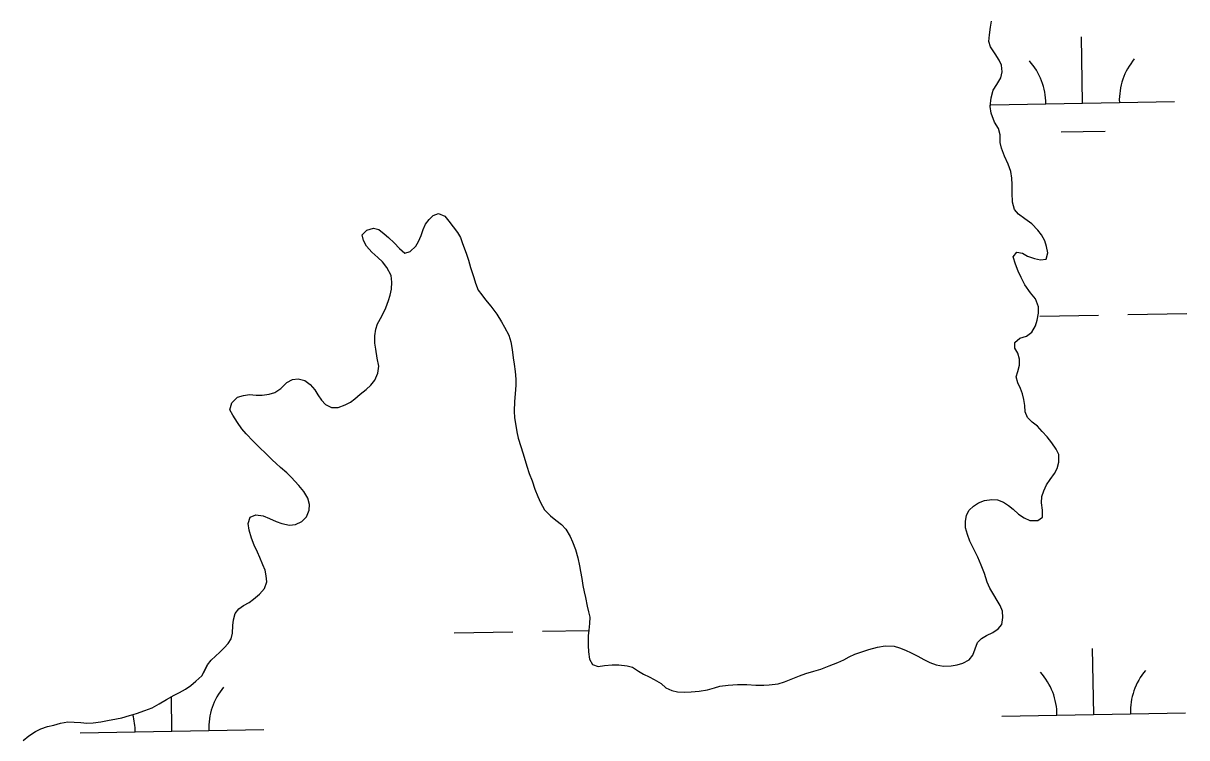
# Model space of a CAD drawing. Extents: x 3925854 to 3964121, y 224593 to 250589.
# Drawn here: x 3959770 to 3960403, y 243239 to 243627 of the extents above; entities that cross this region are included whole.
import ezdxf

# ---------------------------------------------------------------- set-up
doc = ezdxf.new("R2010")
doc.units = 0
doc.layers.add('V-TOPO-SHOR', color=7, linetype='Continuous')
doc.layers.add('V-WETL-SWMP', color=7, linetype='Continuous')

msp = doc.modelspace()

# ---------------------------------------------------------------- linework, layer by layer
at = {"layer": 'V-TOPO-SHOR'}
for points in [[(3960298.977, 243610.866), (3960296.39, 243614.569), (3960295.544, 243617.557), (3960295.8, 243621.246), (3960296.403, 243625.399), (3960296.892, 243628.657)], [(3960287.365, 243341.399), (3960285.27, 243345.767), (3960283.922, 243349.312), (3960282.824, 243352.941), (3960282.884, 243356.497), (3960283.359, 243359.806), (3960284.909, 243362.544), (3960287.127, 243364.707), (3960289.927, 243366.628), (3960293.142, 243367.806), (3960297.105, 243368.328), (3960300.167, 243368.182), (3960303.48, 243366.882), (3960306.303, 243365.166), (3960308.713, 243363.116), (3960311.705, 243360.488), (3960314.779, 243358.36), (3960317.929, 243356.976), (3960322.146, 243356.921), (3960324.778, 243358.758), (3960324.751, 243362.643), (3960324.231, 243366.524), (3960324.372, 243370.079), (3960325.427, 243373.063), (3960326.977, 243376.297), (3960328.857, 243379.285), (3960331.233, 243382.607), (3960332.703, 243385.261), (3960333.672, 243388.656), (3960333.564, 243392.789), (3960332.22, 243395.839), (3960329.801, 243399.212), (3960327.217, 243402.501), (3960324.552, 243405.458), (3960321.972, 243408.252), (3960319.064, 243410.466), (3960316.649, 243413.011), (3960315.308, 243416.061), (3960315.037, 243419.448), (3960314.601, 243422.751), (3960313.837, 243425.805), (3960312.744, 243428.775), (3960311.318, 243431.906), (3960310.468, 243435.205), (3960311.277, 243438.105), (3960312.164, 243441.417), (3960312.225, 243444.724), (3960311.376, 243448.026), (3960309.622, 243450.741), (3960309.768, 243453.883), (3960312.479, 243456.134), (3960315.945, 243457.314), (3960318.906, 243459.398), (3960320.868, 243462.884), (3960321.921, 243466.032), (3960322.642, 243469.673), (3960322.617, 243473.145), (3960321.017, 243477.599), (3960318.185, 243480.886), (3960315.181, 243485.246), (3960313.172, 243489.119), (3960311.496, 243492.58), (3960310.067, 243496.373), (3960308.715, 243500.498), (3960310.683, 243502.99), (3960313.911, 243502.433), (3960316.649, 243500.715), (3960320.46, 243499.582), (3960323.606, 243498.693), (3960326.828, 243499.128), (3960327.633, 243502.523), (3960326.949, 243505.99), (3960326.101, 243509.126), (3960324.259, 243512.419), (3960322.259, 243514.969), (3960318.849, 243518.336), (3960315.193, 243521.039), (3960311.705, 243523.579), (3960309.538, 243526.126), (3960308.355, 243530.087), (3960308.156, 243535.211), (3960308.291, 243539.676), (3960308.103, 243543.227), (3960307.501, 243546.86), (3960305.985, 243550.903), (3960303.974, 243555.103), (3960302.375, 243559.476), (3960301.693, 243562.693), (3960301.666, 243566.826), (3960300.816, 243570.293), (3960298.643, 243573.669), (3960296.71, 243578.614), (3960296.274, 243582.25), (3960296.82, 243586.88), (3960297.951, 243591.021), (3960299.833, 243594.093), (3960302.039, 243597.827), (3960302.762, 243601.054), (3960302.407, 243604.608), (3960301.15, 243607.409), (3960298.977, 243610.866)], [(3959903.758, 243425.662), (3959906.812, 243426.591), (3959910.021, 243428.844), (3959913.388, 243432.008), (3959916.353, 243433.682), (3959919.493, 243433.95), (3959923.052, 243433.145), (3959925.958, 243431.015), (3959928.625, 243427.976), (3959930.212, 243425.422), (3959932.215, 243422.461), (3959934.382, 243419.995), (3959937.616, 243418.447), (3959941.253, 243418.469), (3959945.128, 243419.819), (3959948.011, 243421.408), (3959950.395, 243423.243), (3959953.272, 243425.658), (3959956.48, 243428.158), (3959959.025, 243430.657), (3959961.239, 243433.315), (3959962.951, 243437.046), (3959963.34, 243440.852), (3959962.566, 243445.226), (3959961.708, 243450.18), (3959961.274, 243453.486), (3959961.163, 243457.453), (3959961.718, 243461.01), (3959962.773, 243463.992), (3959965.063, 243468.057), (3959967.18, 243472.7), (3959968.643, 243476.595), (3959969.616, 243479.495), (3959970.254, 243482.807), (3959970.56, 243486.61), (3959970.121, 243490.327), (3959967.862, 243494.694), (3959965.362, 243497.653), (3959962.949, 243500.035), (3959959.623, 243502.988), (3959956.625, 243506.191), (3959955.036, 243509.241), (3959954.436, 243512.376), (3959956.899, 243514.954), (3959960.447, 243516.052), (3959963.345, 243515.245), (3959966.337, 243512.952), (3959968.663, 243510.983), (3959971.823, 243508.028), (3959974.656, 243504.905), (3959977.648, 243502.445), (3959980.533, 243503.373), (3959983.493, 243506.121), (3959985.045, 243508.694), (3959986.428, 243512.091), (3959987.482, 243515.239), (3959988.785, 243518.223), (3959990.753, 243520.718), (3959992.971, 243522.88), (3959995.938, 243524.058), (3959999.336, 243522.51), (3960001.505, 243519.88), (3960003.84, 243516.753), (3960006.256, 243513.711), (3960007.843, 243510.994), (3960009.023, 243507.694), (3960010.958, 243502.417), (3960012.224, 243498.54), (3960013.408, 243494.581), (3960015.097, 243489.219), (3960016.025, 243486.166), (3960017.541, 243482.209), (3960019.542, 243479.659), (3960021.543, 243476.946), (3960024.459, 243473.493), (3960027.627, 243469.298), (3960030.136, 243465.098), (3960031.889, 243462.134), (3960034.15, 243457.768), (3960035.25, 243454.221), (3960035.938, 243450.01), (3960036.546, 243445.386), (3960037.064, 243442.083), (3960037.589, 243437.952), (3960037.945, 243433.905), (3960037.968, 243430.597), (3960037.585, 243425.967), (3960037.2, 243421.666), (3960037.068, 243416.374), (3960037.259, 243412.739), (3960037.775, 243409.683), (3960038.549, 243405.143), (3960039.315, 243401.675), (3960040.669, 243397.137), (3960041.765, 243393.756), (3960043.032, 243389.549), (3960043.962, 243386.498), (3960045.312, 243382.455), (3960046.825, 243378.496), (3960048.427, 243373.962), (3960049.94, 243370.003)], [(3959769.852, 243237.303), (3959772.893, 243239.888), (3959776.516, 243242.224), (3959779.481, 243243.568), (3959783.11, 243244.831), (3959786.578, 243245.679), (3959790.125, 243246.695), (3959794.169, 243247.383), (3959797.643, 243247.324), (3959801.28, 243247.017), (3959804.508, 243246.707), (3959807.895, 243246.896), (3959812.108, 243247.42), (3959815.657, 243248.104), (3959820.527, 243249.046), (3959823.583, 243249.644), (3959827.708, 243250.828), (3959831.421, 243251.928), (3959836.121, 243253.529), (3959840.077, 243255.127), (3959843.784, 243257.3), (3959847.901, 243259.641), (3959851.937, 243261.899), (3959854.903, 243263.407), (3959858.196, 243265.248), (3959860.996, 243267.167), (3959863.871, 243269.584), (3959866.994, 243272.498), (3959868.79, 243275.734), (3959870.095, 243278.47), (3959872.229, 243280.962), (3959874.445, 243283.211), (3959876.911, 243285.376), (3959879.293, 243287.704), (3959881.427, 243290.035), (3959882.981, 243292.607), (3959883.704, 243295.587), (3959884.007, 243299.806), (3959884.316, 243302.948), (3959885.285, 243306.425), (3959887.253, 243308.836), (3959889.805, 243310.673), (3959892.768, 243312.344), (3959895.236, 243314.263), (3959898.441, 243316.927), (3959901.151, 243319.921), (3959902.449, 243323.567), (3959902.179, 243326.954), (3959901.497, 243329.926), (3959900.237, 243332.893), (3959898.558, 243336.766), (3959897.301, 243339.652), (3959895.621, 243343.609), (3959894.11, 243347.32), (3959892.84, 243351.692), (3959892.238, 243355.323), (3959893.373, 243358.721), (3959896.504, 243360.064), (3959900.475, 243359.593), (3959903.957, 243358.047), (3959907.522, 243356.417), (3959910.588, 243355.362), (3959914.727, 243354.481), (3959918.03, 243354.752), (3959921.576, 243356.427), (3959924.037, 243359.005), (3959925.502, 243362.571), (3959925.729, 243365.713), (3959924.713, 243369.178), (3959922.624, 243372.719), (3959919.958, 243375.926), (3959915.628, 243380.608), (3959913.382, 243382.826), (3959909.808, 243385.859), (3959907.563, 243387.911), (3959905.317, 243389.963), (3959902.238, 243393), (3959898.163, 243397.024), (3959895.001, 243400.146), (3959891.171, 243404.17), (3959888.838, 243406.882), (3959886.42, 243410.339), (3959883.913, 243414.289), (3959882.24, 243417.255), (3959883.372, 243420.898), (3959886.493, 243423.978), (3959889.795, 243424.908), (3959893.014, 243425.426), (3959896.572, 243425.119), (3959899.961, 243425.223), (3959903.758, 243425.662)], [(3960049.94, 243370.003), (3960051.366, 243366.79), (3960053.706, 243362.837), (3960056.871, 243359.468), (3960059.863, 243357.093), (3960062.937, 243354.715), (3960065.183, 243352.333), (3960067.606, 243348.298), (3960068.784, 243345.413), (3960070.465, 243341.126), (3960071.735, 243336.588), (3960072.755, 243332.295), (3960073.271, 243329.242), (3960073.875, 243325.443), (3960074.561, 243321.646), (3960075.245, 243318.095), (3960075.927, 243315.123), (3960076.867, 243310.419), (3960077.547, 243307.363), (3960078.311, 243304.312), (3960078.17, 243300.92), (3960077.781, 243297.365), (3960077.469, 243294.137), (3960077.422, 243288.929), (3960077.611, 243285.46), (3960078.133, 243281.579), (3960079.72, 243278.695), (3960082.872, 243277.477), (3960086.337, 243278.161), (3960090.552, 243278.519), (3960094.105, 243278.378), (3960098.656, 243277.993), (3960101.554, 243277.104), (3960104.874, 243275.06), (3960107.448, 243273.424), (3960110.682, 243271.955), (3960113.336, 243270.487), (3960117.153, 243268.279), (3960119.732, 243265.899), (3960122.964, 243264.433), (3960126.109, 243263.792), (3960129.749, 243263.569), (3960133.384, 243263.757), (3960137.846, 243264.034), (3960142.387, 243264.808), (3960146.182, 243265.907), (3960149.069, 243266.835), (3960153.694, 243267.445), (3960158.652, 243267.726), (3960163.776, 243267.677), (3960168.657, 243267.38), (3960172.955, 243267.325), (3960176.013, 243267.511), (3960180.801, 243268.203), (3960184.266, 243269.217), (3960187.895, 243270.646), (3960192.43, 243272.496), (3960195.811, 243273.675), (3960200.181, 243275.025), (3960203.978, 243276.043), (3960208.595, 243277.892), (3960213.377, 243279.66), (3960216.59, 243281.251), (3960219.555, 243282.758), (3960222.523, 243284.184), (3960226.975, 243285.701), (3960230.193, 243286.879), (3960234.895, 243288.069), (3960239.024, 243288.839), (3960243.902, 243288.542), (3960246.884, 243287.735), (3960250.118, 243286.351), (3960253.268, 243284.964), (3960256.915, 243283.254), (3960260.069, 243281.29), (3960263.387, 243279.66), (3960266.784, 243278.523), (3960270.839, 243277.806), (3960274.97, 243277.917), (3960278.274, 243278.435), (3960281.409, 243279.283), (3960284.868, 243281.206), (3960286.834, 243283.78), (3960288.053, 243287.18), (3960289.353, 243290.576), (3960291.571, 243292.74), (3960294.287, 243294.33), (3960297.664, 243296.087), (3960300.63, 243298.008), (3960302.68, 243300.418), (3960303.233, 243304.142), (3960302.88, 243307.611), (3960301.619, 243310.744), (3960300.114, 243313.462), (3960298.193, 243316.507), (3960296.02, 243320.13), (3960294.674, 243323.509), (3960293.157, 243328.048), (3960291.389, 243332.748), (3960289.46, 243337.032), (3960287.365, 243341.399)]]:
    msp.add_lwpolyline(points, dxfattribs=at)
at = {"layer": 'V-WETL-SWMP'}
for p, q in [((3960346.586, 243584.043), (3960345.932, 243620.038)), ((3960296.594, 243583.134), (3960396.578, 243584.952)), ((3960334.869, 243568.397), (3960358.865, 243568.833)), ((3960323.281, 243468.169), (3960355.276, 243468.75)), ((3960371.273, 243469.041), (3960403.268, 243469.623)), ((3960004.453, 243295.843), (3960036.448, 243296.425)), ((3960052.445, 243296.715), (3960077.762, 243297.176)), ((3960352.634, 243251.423), (3960351.98, 243287.418)), ((3959850.809, 243242.299), (3959850.468, 243261.078)), ((3960302.642, 243250.514), (3960402.626, 243252.332)), ((3959800.817, 243241.39), (3959900.801, 243243.208))]:
    msp.add_line(p, q, dxfattribs=at)
for points in [[(3960298.977, 243610.867), (3960296.391, 243614.57), (3960295.544, 243617.557), (3960295.801, 243621.245), (3960296.402, 243625.398), (3960296.893, 243628.658)], [(3960287.365, 243341.399), (3960285.269, 243345.767), (3960283.923, 243349.312), (3960282.825, 243352.942), (3960282.884, 243356.497), (3960283.358, 243359.806), (3960284.91, 243362.544), (3960287.128, 243364.708), (3960289.926, 243366.628), (3960293.142, 243367.806), (3960297.106, 243368.328), (3960300.166, 243368.183), (3960303.481, 243366.883), (3960306.302, 243365.165), (3960308.713, 243363.115), (3960311.706, 243360.489), (3960314.779, 243358.36), (3960317.929, 243356.976), (3960322.145, 243356.921), (3960324.778, 243358.757), (3960324.752, 243362.642), (3960324.231, 243366.524), (3960324.373, 243370.079), (3960325.427, 243373.062), (3960326.977, 243376.296), (3960328.858, 243379.284), (3960331.233, 243382.606), (3960332.704, 243385.261), (3960333.673, 243388.656), (3960333.563, 243392.789), (3960332.221, 243395.838), (3960329.801, 243399.211), (3960327.217, 243402.501), (3960324.552, 243405.459), (3960321.972, 243408.252), (3960319.064, 243410.465), (3960316.65, 243413.011), (3960315.307, 243416.061), (3960315.037, 243419.448), (3960314.602, 243422.752), (3960313.838, 243425.805), (3960312.743, 243428.774), (3960311.318, 243431.906), (3960310.469, 243435.206), (3960311.277, 243438.105), (3960312.164, 243441.417), (3960312.225, 243444.724), (3960311.376, 243448.025), (3960309.623, 243450.741), (3960309.767, 243453.883), (3960312.48, 243456.133), (3960315.944, 243457.313), (3960318.906, 243459.399), (3960320.867, 243462.884), (3960321.921, 243466.032), (3960322.641, 243469.674), (3960322.618, 243473.145), (3960321.018, 243477.598), (3960318.186, 243480.886), (3960315.181, 243485.247), (3960313.172, 243489.119), (3960311.496, 243492.58), (3960310.066, 243496.373), (3960308.716, 243500.497), (3960310.683, 243502.99), (3960313.911, 243502.432), (3960316.65, 243500.714), (3960320.46, 243499.582), (3960323.607, 243498.694), (3960326.827, 243499.128), (3960327.632, 243502.523), (3960326.948, 243505.99), (3960326.1, 243509.126), (3960324.26, 243512.42), (3960322.259, 243514.969), (3960318.848, 243518.336), (3960315.193, 243521.039), (3960311.705, 243523.579), (3960309.539, 243526.127), (3960308.355, 243530.087), (3960308.156, 243535.211), (3960308.292, 243539.675), (3960308.103, 243543.228), (3960307.501, 243546.861), (3960305.986, 243550.902), (3960303.974, 243555.104), (3960302.375, 243559.475), (3960301.693, 243562.694), (3960301.665, 243566.827), (3960300.816, 243570.293), (3960298.644, 243573.668), (3960296.71, 243578.615), (3960296.273, 243582.249), (3960296.821, 243586.881), (3960297.951, 243591.022), (3960299.832, 243594.093), (3960302.039, 243597.827), (3960302.762, 243601.055), (3960302.408, 243604.608), (3960301.149, 243607.41), (3960298.977, 243610.867)], [(3959913.388, 243432.008), (3959916.353, 243433.681), (3959919.493, 243433.949), (3959923.052, 243433.146), (3959925.959, 243431.016), (3959928.625, 243427.975), (3959930.212, 243425.423), (3959932.215, 243422.461), (3959934.381, 243419.995), (3959937.615, 243418.446), (3959941.252, 243418.47), (3959945.128, 243419.818), (3959948.011, 243421.408), (3959950.396, 243423.242), (3959953.273, 243425.658), (3959956.48, 243428.159), (3959959.026, 243430.656), (3959961.24, 243433.315), (3959962.952, 243437.046), (3959963.34, 243440.851), (3959962.567, 243445.227), (3959961.708, 243450.181), (3959961.273, 243453.485), (3959961.164, 243457.452), (3959961.719, 243461.01), (3959962.774, 243463.993), (3959965.062, 243468.058), (3959967.18, 243472.701), (3959968.642, 243476.596), (3959969.615, 243479.495), (3959970.254, 243482.806), (3959970.56, 243486.61), (3959970.122, 243490.327), (3959967.862, 243494.693), (3959965.362, 243497.653), (3959962.949, 243500.034), (3959959.623, 243502.988), (3959956.626, 243506.192), (3959955.036, 243509.24), (3959954.436, 243512.377), (3959956.899, 243514.955), (3959960.446, 243516.053), (3959963.345, 243515.246), (3959966.336, 243512.951), (3959968.663, 243510.983), (3959971.824, 243508.028), (3959974.655, 243504.905), (3959977.647, 243502.445), (3959980.534, 243503.374), (3959983.492, 243506.121), (3959985.045, 243508.694), (3959986.428, 243512.092), (3959987.482, 243515.24), (3959988.785, 243518.224), (3959990.752, 243520.717), (3959992.97, 243522.881), (3959995.938, 243524.058), (3959999.337, 243522.51), (3960001.504, 243519.879), (3960003.839, 243516.753), (3960006.256, 243513.711), (3960007.844, 243510.993), (3960009.023, 243507.695), (3960010.959, 243502.417), (3960012.225, 243498.54), (3960013.408, 243494.581), (3960015.097, 243489.219), (3960016.026, 243486.166), (3960017.54, 243482.209), (3960019.541, 243479.659), (3960021.543, 243476.945), (3960024.459, 243473.492), (3960027.627, 243469.298), (3960030.135, 243465.098), (3960031.89, 243462.134), (3960034.151, 243457.768), (3960035.249, 243454.221), (3960035.938, 243450.01), (3960036.547, 243445.385), (3960037.065, 243442.082), (3960037.588, 243437.952), (3960037.946, 243433.904), (3960037.967, 243430.598), (3960037.585, 243425.966), (3960037.2, 243421.665), (3960037.069, 243416.374), (3960037.259, 243412.739), (3960037.775, 243409.683), (3960038.549, 243405.142), (3960039.315, 243401.676), (3960040.668, 243397.138), (3960041.765, 243393.756), (3960043.033, 243389.549), (3960043.962, 243386.497), (3960045.311, 243382.455), (3960046.825, 243378.497), (3960048.426, 243373.962), (3960049.94, 243370.004), (3960051.366, 243366.79), (3960053.707, 243362.837), (3960056.87, 243359.469)], [(3959769.852, 243237.304), (3959772.893, 243239.887), (3959776.515, 243242.225), (3959779.482, 243243.567), (3959783.11, 243244.831), (3959786.577, 243245.68), (3959790.124, 243246.696), (3959794.17, 243247.384), (3959797.642, 243247.324), (3959801.281, 243247.017), (3959804.507, 243246.708), (3959807.895, 243246.896), (3959812.107, 243247.42), (3959815.657, 243248.104), (3959820.528, 243249.046), (3959823.582, 243249.644), (3959827.708, 243250.829), (3959831.42, 243251.928), (3959836.121, 243253.53), (3959840.078, 243255.126), (3959843.784, 243257.3), (3959847.901, 243259.641), (3959851.937, 243261.9), (3959854.903, 243263.407), (3959858.197, 243265.248), (3959860.995, 243267.167), (3959863.872, 243269.583), (3959866.994, 243272.497), (3959868.791, 243275.733), (3959870.095, 243278.469), (3959872.228, 243280.963), (3959874.445, 243283.21), (3959876.911, 243285.375), (3959879.293, 243287.705), (3959881.426, 243290.034), (3959882.98, 243292.607), (3959883.704, 243295.587), (3959884.007, 243299.805), (3959884.317, 243302.948), (3959885.286, 243306.426), (3959887.254, 243308.836), (3959889.804, 243310.672), (3959892.769, 243312.344), (3959895.236, 243314.262), (3959898.442, 243316.928), (3959901.15, 243319.922), (3959902.449, 243323.567), (3959902.179, 243326.955), (3959901.498, 243329.926), (3959900.238, 243332.894), (3959898.559, 243336.767), (3959897.3, 243339.652), (3959895.621, 243343.609), (3959894.109, 243347.319), (3959892.84, 243351.691), (3959892.237, 243355.324), (3959893.372, 243358.721), (3959896.504, 243360.064), (3959900.475, 243359.594), (3959903.957, 243358.047), (3959907.522, 243356.417), (3959910.588, 243355.363), (3959914.727, 243354.481), (3959918.031, 243354.751), (3959921.575, 243356.427), (3959924.037, 243359.006), (3959925.502, 243362.57), (3959925.729, 243365.713), (3959924.714, 243369.178), (3959922.624, 243372.718), (3959919.958, 243375.925), (3959915.629, 243380.608), (3959913.382, 243382.825), (3959909.808, 243385.859), (3959907.563, 243387.911), (3959905.317, 243389.963), (3959902.239, 243393.001), (3959898.162, 243397.024), (3959895, 243400.145), (3959891.171, 243404.17), (3959888.839, 243406.882), (3959886.419, 243410.338), (3959883.913, 243414.289), (3959882.24, 243417.254), (3959883.373, 243420.898), (3959886.494, 243423.978), (3959889.794, 243424.909), (3959893.015, 243425.426), (3959896.571, 243425.119), (3959899.96, 243425.224), (3959903.759, 243425.662), (3959906.811, 243426.591), (3959910.02, 243428.844), (3959913.388, 243432.008)], [(3960056.87, 243359.469), (3960059.862, 243357.092), (3960062.936, 243354.715), (3960065.183, 243352.333), (3960067.607, 243348.298), (3960068.783, 243345.413), (3960070.465, 243341.126), (3960071.735, 243336.588), (3960072.755, 243332.296), (3960073.271, 243329.241), (3960073.875, 243325.443), (3960074.561, 243321.645), (3960075.246, 243318.095), (3960075.927, 243315.123), (3960076.867, 243310.418), (3960077.548, 243307.364), (3960078.312, 243304.311), (3960078.17, 243300.921), (3960077.78, 243297.364), (3960077.47, 243294.138), (3960077.422, 243288.93), (3960077.61, 243285.459), (3960078.132, 243281.578), (3960079.721, 243278.695), (3960082.871, 243277.476), (3960086.338, 243278.16), (3960090.551, 243278.519), (3960094.106, 243278.377), (3960098.655, 243277.993), (3960101.554, 243277.103), (3960104.874, 243275.059), (3960107.448, 243273.423), (3960110.681, 243271.956), (3960113.336, 243270.486), (3960117.153, 243268.279), (3960119.731, 243265.899), (3960122.964, 243264.432), (3960126.11, 243263.792), (3960129.748, 243263.568), (3960133.384, 243263.757), (3960137.846, 243264.034), (3960142.387, 243264.808), (3960146.182, 243265.908), (3960149.069, 243266.836), (3960153.694, 243267.445), (3960158.652, 243267.726), (3960163.777, 243267.677), (3960168.656, 243267.379), (3960172.955, 243267.325), (3960176.012, 243267.51), (3960180.802, 243268.203), (3960184.267, 243269.218), (3960187.895, 243270.647), (3960192.429, 243272.495), (3960195.81, 243273.675), (3960200.182, 243275.026), (3960203.978, 243276.043), (3960208.595, 243277.892), (3960213.377, 243279.66), (3960216.591, 243281.251), (3960219.556, 243282.759), (3960222.523, 243284.184), (3960226.976, 243285.701), (3960230.192, 243286.879), (3960234.896, 243288.068), (3960239.024, 243288.839), (3960243.903, 243288.541), (3960246.884, 243287.734), (3960250.117, 243286.35), (3960253.267, 243284.965), (3960256.916, 243283.253), (3960260.07, 243281.29), (3960263.387, 243279.659), (3960266.784, 243278.524), (3960270.839, 243277.807), (3960274.971, 243277.917), (3960278.274, 243278.435), (3960281.41, 243279.282), (3960284.869, 243281.206), (3960286.835, 243283.781), (3960288.053, 243287.179), (3960289.353, 243290.576), (3960291.571, 243292.74), (3960294.288, 243294.329), (3960297.665, 243296.087), (3960300.629, 243298.007), (3960302.679, 243300.418), (3960303.233, 243304.142), (3960302.88, 243307.611), (3960301.619, 243310.744), (3960300.113, 243313.462), (3960298.192, 243316.507), (3960296.019, 243320.13), (3960294.674, 243323.51), (3960293.156, 243328.047), (3960291.389, 243332.747), (3960289.46, 243337.032), (3960287.365, 243341.399)]]:
    msp.add_lwpolyline(points, dxfattribs=at)
for centre, start, end in [((3960291.344, 243583.514), 0.269879, 41.813537), ((3960401.811, 243585.523), 140.269876, 181.813534), ((3960297.392, 243250.894), 0.269879, 41.813537), ((3960407.859, 243252.903), 140.269876, 181.813534), ((3959906.034, 243243.778), 140.269876, 181.813534), ((3959795.567, 243241.769), 0.269879, 15.781257)]:
    msp.add_arc(centre, 35.246, start, end, dxfattribs=at)

doc.saveas('drawing.dxf')
